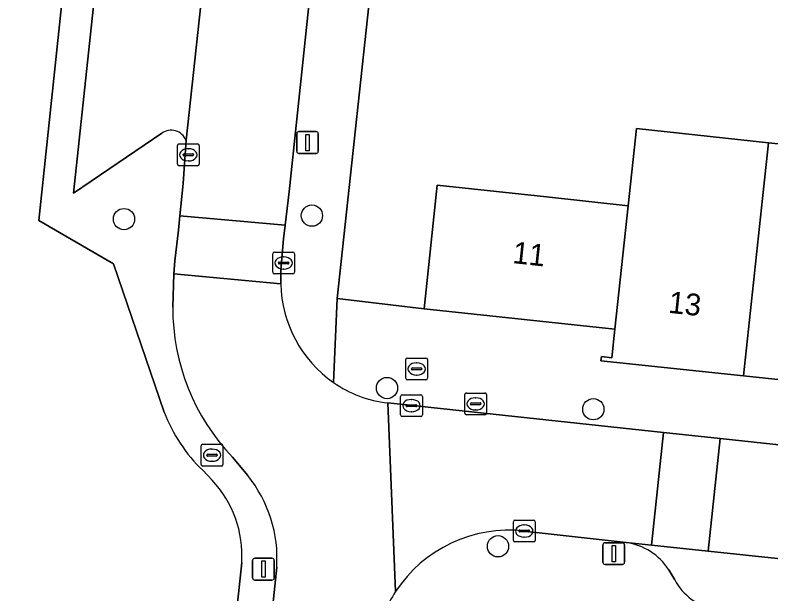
# Model space of a CAD drawing. Extents: x 163008 to 163854, y 382777 to 383982.
# Drawn here: x 163232.44 to 163267.16, y 383329.93 to 383356.5 of the extents above; entities that cross this region are included whole.
import ezdxf

# ---------------------------------------------------------------- set-up
doc = ezdxf.new("R2010")
doc.units = 0
for name, color, linetype in [('IMGEO_Boom', 7, 'Continuous'), ('IMGEO_Brandkraan', 7, 'Continuous'), ('IMGEO_Erf', 7, 'Continuous'), ('IMGEO_Groenvoorziening', 7, 'Continuous'), ('IMGEO_Kolk', 7, 'Continuous'), ('IMGEO_Lichtmast', 7, 'Continuous'), ('IMGEO_Pand', 7, 'Continuous'), ('IMGEO_Pand_nummerreeks', 7, 'Continuous'), ('IMGEO_Parkeervlak_open', 7, 'Continuous'), ('IMGEO_Rijbaan_lokaal_open', 7, 'Continuous'), ('IMGEO_Rioolput', 7, 'Continuous'), ('IMGEO_Voetpad_open', 7, 'Continuous')]:
    doc.layers.add(name, color=color, linetype=linetype)

msp = doc.modelspace()

# ---------------------------------------------------------------- linework, layer by layer
at = {"layer": 'IMGEO_Boom'}
for centre in [(163237.44, 383347.138), (163246.072, 383347.298), (163249.525, 383339.384), (163259.006, 383338.413), (163254.626, 383332.119)]:
    msp.add_circle(centre, 0.489, dxfattribs=at)
at = {"layer": 'IMGEO_Brandkraan'}
for p, q in [((163250.387, 383339.835), (163250.387, 383340.687)), ((163250.462, 383340.761), (163251.314, 383340.761)), ((163251.388, 383340.687), (163251.388, 383339.835)), ((163250.646, 383340.255), (163250.646, 383340.267)), ((163250.689, 383340.304), (163251.087, 383340.304)), ((163250.875, 383340.541), (163250.9, 383340.541)), ((163251.13, 383340.267), (163251.13, 383340.255)), ((163251.084, 383340.218), (163250.686, 383340.218)), ((163250.898, 383339.981), (163250.873, 383339.981)), ((163251.314, 383339.761), (163250.462, 383339.761))]:
    msp.add_line(p, q, dxfattribs=at)
for points in [[(163250.387, 383339.835), (163250.387, 383340.687)], [(163250.462, 383340.761), (163251.314, 383340.761)], [(163251.388, 383340.687), (163251.388, 383339.835)], [(163251.314, 383339.761), (163250.462, 383339.761)]]:
    msp.add_lwpolyline(points, dxfattribs=at)
for centre, radius, start, end in [((163250.464, 383340.685), 0.0765, 91.552, 178.448), ((163250.464, 383340.685), 0.0765, 91.552, 178.448), ((163251.312, 383340.685), 0.0765, 1.552, 88.448), ((163251.312, 383340.685), 0.0765, 1.552, 88.448), ((163250.686, 383340.264), 0.0403, 85.8775, 175.7526), ((163250.683, 383340.254), 0.0366, 178.938, 274.7102), ((163251.087, 383340.261), 0.043, 264.8664, 352.4533), ((163251.091, 383340.266), 0.0386, 1.7309, 96.639), ((163250.464, 383339.837), 0.0765, 181.552, 268.448), ((163250.464, 383339.837), 0.0765, 181.552, 268.448), ((163251.312, 383339.837), 0.0765, 271.552, 358.448), ((163251.312, 383339.837), 0.0765, 271.552, 358.448)]:
    msp.add_arc(centre, radius, start, end, dxfattribs=at)
for centre, major_axis, ratio, start_param, end_param in [((163250.874, 383340.261), (-0.387, 0.002), 0.722429, 4.712389, 7.853982), ((163250.899, 383340.261), (-0.39, 0.002), 0.717154, 1.570796, 4.712389)]:
    msp.add_ellipse(centre, major_axis=major_axis, ratio=ratio, start_param=start_param, end_param=end_param, dxfattribs=at)
at = {"layer": 'IMGEO_Erf'}
msp.add_lwpolyline([(163248.808, 383358.096), (163247.235, 383343.496), (163251.228, 383343.021), (163251.837, 383348.694), (163256.849, 383348.157), (163260.608, 383347.754), (163260.988, 383351.294), (163267.054, 383350.643), (163269.854, 383350.343)], dxfattribs=at)
at = {"layer": 'IMGEO_Groenvoorziening'}
for points in [[(163233.532, 383347.068), (163238.513, 383394.323), (163235.287, 383394.655), (163214.391, 383396.806), (163215.316, 383390.105), (163216.895, 383390.359), (163230.444, 383300.724), (163228.85, 383300.487), (163229.454, 383296.513), (163234.446, 383298.587), (163237.587, 383327.254), (163242.371, 383326.785), (163242.848, 383331.369)], [(163239.288, 383338.283), (163236.96, 383345.085), (163233.532, 383347.068)], [(163241.484, 383335.156), (163241.056, 383335.606)]]:
    msp.add_lwpolyline(points, dxfattribs=at)
for centre, radius, start, end in [((163246.108, 383340.865), 7.292, 200.7349, 226.1499), ((163237.837, 383331.703), 5.023, 356.1856, 43.4303)]:
    msp.add_arc(centre, radius, start, end, dxfattribs=at)
at = {"layer": 'IMGEO_Kolk'}
for p, q in [((163239.897, 383349.666), (163239.897, 383350.518)), ((163239.972, 383350.592), (163240.824, 383350.592)), ((163240.385, 383350.372), (163240.41, 383350.372)), ((163240.898, 383350.518), (163240.898, 383349.666)), ((163240.156, 383350.086), (163240.156, 383350.098)), ((163240.594, 383350.049), (163240.196, 383350.049)), ((163240.199, 383350.135), (163240.597, 383350.135)), ((163240.64, 383350.098), (163240.64, 383350.086)), ((163240.408, 383349.812), (163240.383, 383349.812)), ((163240.824, 383349.592), (163239.972, 383349.592)), ((163244.273, 383344.698), (163244.273, 383345.55)), ((163244.348, 383345.624), (163245.2, 383345.624)), ((163245.274, 383345.55), (163245.274, 383344.698)), ((163244.532, 383345.118), (163244.532, 383345.13)), ((163244.575, 383345.167), (163244.973, 383345.167)), ((163244.761, 383345.404), (163244.786, 383345.404)), ((163245.016, 383345.13), (163245.016, 383345.118)), ((163244.97, 383345.081), (163244.572, 383345.081)), ((163244.784, 383344.844), (163244.759, 383344.844)), ((163245.2, 383344.624), (163244.348, 383344.624)), ((163250.148, 383338.151), (163250.148, 383339.003)), ((163250.223, 383339.077), (163251.075, 383339.077)), ((163251.149, 383339.003), (163251.149, 383338.151)), ((163250.407, 383338.571), (163250.407, 383338.583)), ((163250.845, 383338.534), (163250.447, 383338.534)), ((163250.45, 383338.62), (163250.848, 383338.62)), ((163250.636, 383338.857), (163250.661, 383338.857)), ((163250.891, 383338.583), (163250.891, 383338.571)), ((163250.659, 383338.297), (163250.634, 383338.297)), ((163251.075, 383338.077), (163250.223, 383338.077)), ((163255.406, 383333.318), (163256.258, 383333.318)), ((163255.331, 383332.392), (163255.331, 383333.244)), ((163255.819, 383333.098), (163255.844, 383333.098)), ((163256.332, 383333.244), (163256.332, 383332.392)), ((163255.59, 383332.812), (163255.59, 383332.824)), ((163256.028, 383332.775), (163255.63, 383332.775)), ((163255.633, 383332.861), (163256.031, 383332.861)), ((163256.074, 383332.824), (163256.074, 383332.812)), ((163256.258, 383332.318), (163255.406, 383332.318)), ((163255.842, 383332.538), (163255.817, 383332.538))]:
    msp.add_line(p, q, dxfattribs=at)
for points in [[(163239.897, 383349.666), (163239.897, 383350.518)], [(163239.972, 383350.592), (163240.824, 383350.592)], [(163240.898, 383350.518), (163240.898, 383349.666)], [(163240.824, 383349.592), (163239.972, 383349.592)], [(163244.273, 383344.698), (163244.273, 383345.55)], [(163244.348, 383345.624), (163245.2, 383345.624)], [(163245.274, 383345.55), (163245.274, 383344.698)], [(163245.2, 383344.624), (163244.348, 383344.624)], [(163250.148, 383338.151), (163250.148, 383339.003)], [(163250.223, 383339.077), (163251.075, 383339.077)], [(163251.149, 383339.003), (163251.149, 383338.151)], [(163251.075, 383338.077), (163250.223, 383338.077)], [(163255.406, 383333.318), (163256.258, 383333.318)], [(163255.331, 383332.392), (163255.331, 383333.244)], [(163256.332, 383333.244), (163256.332, 383332.392)], [(163256.258, 383332.318), (163255.406, 383332.318)]]:
    msp.add_lwpolyline(points, dxfattribs=at)
for centre, radius, start, end in [((163239.974, 383350.516), 0.0765, 91.552, 178.448), ((163239.974, 383350.516), 0.0765, 91.552, 178.448), ((163240.822, 383350.516), 0.0765, 1.552, 88.448), ((163240.822, 383350.516), 0.0765, 1.552, 88.448), ((163240.196, 383350.095), 0.0403, 85.8775, 175.7526), ((163240.193, 383350.085), 0.0366, 178.938, 274.7102), ((163240.597, 383350.092), 0.043, 264.8664, 352.4533), ((163240.601, 383350.097), 0.0386, 1.7309, 96.639), ((163239.974, 383349.668), 0.0765, 181.552, 268.448), ((163239.974, 383349.668), 0.0765, 181.552, 268.448), ((163240.822, 383349.668), 0.0765, 271.552, 358.448), ((163240.822, 383349.668), 0.0765, 271.552, 358.448), ((163244.35, 383345.548), 0.0765, 91.552, 178.448), ((163244.35, 383345.548), 0.0765, 91.552, 178.448), ((163245.198, 383345.548), 0.0765, 1.552, 88.448), ((163245.198, 383345.548), 0.0765, 1.552, 88.448), ((163244.572, 383345.127), 0.0403, 85.8775, 175.7526), ((163244.569, 383345.117), 0.0366, 178.938, 274.7102), ((163244.973, 383345.124), 0.043, 264.8664, 352.4533), ((163244.977, 383345.129), 0.0386, 1.7309, 96.639), ((163244.35, 383344.7), 0.0765, 181.552, 268.448), ((163244.35, 383344.7), 0.0765, 181.552, 268.448), ((163245.198, 383344.7), 0.0765, 271.552, 358.448), ((163245.198, 383344.7), 0.0765, 271.552, 358.448), ((163250.225, 383339.001), 0.0765, 91.552, 178.448), ((163250.225, 383339.001), 0.0765, 91.552, 178.448), ((163251.073, 383339.001), 0.0765, 1.552, 88.448), ((163251.073, 383339.001), 0.0765, 1.552, 88.448), ((163250.447, 383338.58), 0.0403, 85.8775, 175.7526), ((163250.444, 383338.57), 0.0366, 178.938, 274.7102), ((163250.848, 383338.577), 0.043, 264.8664, 352.4533), ((163250.852, 383338.582), 0.0386, 1.7309, 96.639), ((163250.225, 383338.153), 0.0765, 181.552, 268.448), ((163250.225, 383338.153), 0.0765, 181.552, 268.448), ((163251.073, 383338.153), 0.0765, 271.552, 358.448), ((163251.073, 383338.153), 0.0765, 271.552, 358.448), ((163255.408, 383333.242), 0.0765, 91.552, 178.448), ((163255.408, 383333.242), 0.0765, 91.552, 178.448), ((163256.256, 383333.242), 0.0765, 1.552, 88.448), ((163256.256, 383333.242), 0.0765, 1.552, 88.448), ((163255.63, 383332.821), 0.0403, 85.8775, 175.7526), ((163255.627, 383332.811), 0.0366, 178.938, 274.7102), ((163256.031, 383332.818), 0.043, 264.8664, 352.4533), ((163256.035, 383332.823), 0.0386, 1.7309, 96.639), ((163255.408, 383332.394), 0.0765, 181.552, 268.448), ((163255.408, 383332.394), 0.0765, 181.552, 268.448), ((163256.256, 383332.394), 0.0765, 271.552, 358.448), ((163256.256, 383332.394), 0.0765, 271.552, 358.448)]:
    msp.add_arc(centre, radius, start, end, dxfattribs=at)
for centre, major_axis, ratio, start_param, end_param in [((163240.384, 383350.092), (-0.387, 0.002), 0.722429, 4.712389, 7.853982), ((163240.409, 383350.092), (-0.39, 0.002), 0.717154, 1.570796, 4.712389), ((163244.76, 383345.124), (-0.387, 0.002), 0.722429, 4.712389, 7.853982), ((163244.785, 383345.124), (-0.39, 0.002), 0.717154, 1.570796, 4.712389), ((163250.635, 383338.577), (-0.387, 0.002), 0.722429, 4.712389, 7.853982), ((163250.66, 383338.577), (-0.39, 0.002), 0.717154, 1.570796, 4.712389), ((163255.818, 383332.818), (-0.387, 0.002), 0.722429, 4.712389, 7.853982), ((163255.843, 383332.818), (-0.39, 0.002), 0.717154, 1.570796, 4.712389)]:
    msp.add_ellipse(centre, major_axis=major_axis, ratio=ratio, start_param=start_param, end_param=end_param, dxfattribs=at)
at = {"layer": 'IMGEO_Lichtmast'}
for p, q in [((163245.378, 383350.256), (163245.378, 383351.056)), ((163245.378, 383351.056), (163245.378, 383350.256)), ((163245.478, 383351.156), (163246.268, 383351.156)), ((163246.268, 383351.156), (163245.478, 383351.156)), ((163246.368, 383351.056), (163246.368, 383350.256)), ((163246.368, 383350.256), (163246.368, 383351.056)), ((163246.268, 383350.156), (163245.478, 383350.156)), ((163245.478, 383350.156), (163246.268, 383350.156)), ((163259.549, 383332.285), (163260.339, 383332.285)), ((163260.339, 383332.285), (163259.549, 383332.285)), ((163259.449, 383331.385), (163259.449, 383332.185)), ((163259.449, 383332.185), (163259.449, 383331.385)), ((163260.439, 383332.185), (163260.439, 383331.385)), ((163260.439, 383331.385), (163260.439, 383332.185)), ((163243.45, 383331.571), (163244.24, 383331.571)), ((163244.24, 383331.571), (163243.45, 383331.571)), ((163243.35, 383330.671), (163243.35, 383331.471)), ((163243.35, 383331.471), (163243.35, 383330.671)), ((163244.34, 383331.471), (163244.34, 383330.671)), ((163244.34, 383330.671), (163244.34, 383331.471)), ((163260.339, 383331.285), (163259.549, 383331.285)), ((163259.549, 383331.285), (163260.339, 383331.285)), ((163244.24, 383330.571), (163243.45, 383330.571)), ((163243.45, 383330.571), (163244.24, 383330.571))]:
    msp.add_line(p, q, dxfattribs=at)
for points in [[(163245.798, 383351.031), (163245.948, 383351.031), (163245.948, 383350.281), (163245.798, 383350.281), (163245.798, 383351.031)], [(163259.869, 383332.16), (163260.019, 383332.16), (163260.019, 383331.41), (163259.869, 383331.41), (163259.869, 383332.16)], [(163243.77, 383331.446), (163243.92, 383331.446), (163243.92, 383330.696), (163243.77, 383330.696), (163243.77, 383331.446)]]:
    msp.add_lwpolyline(points, dxfattribs=at)
for centre, start, end in [((163245.478, 383351.056), 90, 180), ((163245.478, 383351.056), 90, 180), ((163246.268, 383351.056), 0, 90), ((163246.268, 383351.056), 360, 90), ((163245.478, 383350.256), 180, 270), ((163245.478, 383350.256), 180, 270), ((163246.268, 383350.256), 270, 0), ((163246.268, 383350.256), 270, 0), ((163259.549, 383332.185), 90, 180), ((163259.549, 383332.185), 90, 180), ((163260.339, 383332.185), 0, 90), ((163260.339, 383332.185), 360, 90), ((163243.45, 383331.471), 90, 180), ((163243.45, 383331.471), 90, 180), ((163244.24, 383331.471), 0, 90), ((163244.24, 383331.471), 360, 90), ((163259.549, 383331.385), 180, 270), ((163259.549, 383331.385), 180, 270), ((163260.339, 383331.385), 270, 0), ((163260.339, 383331.385), 270, 0), ((163243.45, 383330.671), 180, 270), ((163243.45, 383330.671), 180, 270), ((163244.24, 383330.671), 270, 0), ((163244.24, 383330.671), 270, 0)]:
    msp.add_arc(centre, 0.1, start, end, dxfattribs=at)
at = {"layer": 'IMGEO_Pand'}
for points in [[(163266.778, 383348.078), (163267.054, 383350.643), (163260.988, 383351.294), (163260.608, 383347.754), (163259.998, 383342.08), (163259.859, 383340.776), (163259.379, 383340.829), (163259.357, 383340.63), (163265.902, 383339.939)], [(163272.981, 383347.412), (163269.854, 383347.748), (163269.577, 383347.777), (163269.854, 383350.343), (163267.054, 383350.643), (163266.778, 383348.078), (163265.902, 383339.939), (163272.107, 383339.284)], [(163260.608, 383347.754), (163256.849, 383348.157), (163251.837, 383348.694), (163251.228, 383343.021), (163259.998, 383342.08)]]:
    msp.add_lwpolyline(points, close=True, dxfattribs=at)
at = {"layer": 'IMGEO_Parkeervlak_open'}
for points in [[(163243.562, 383385.664), (163238.746, 383382.271), (163235.112, 383348.326), (163239.179, 383351.086)], [(163240.289, 383350.758), (163243.845, 383383.545)], [(163357.869, 383321.869), (163357.191, 383321.885), (163345.01, 383323.363), (163342.345, 383323.645), (163264.288, 383331.894), (163261.682, 383332.169), (163260.519, 383332.292)], [(163262.471, 383331.04), (163262.745, 383330.582)]]:
    msp.add_lwpolyline(points, dxfattribs=at)
for centre, radius, start, end in [((163239.605, 383350.487), 0.735, 21.6378, 125.4379), ((163260.114, 383329.513), 2.809, 32.9433, 81.705), ((163264.982, 383331.744), 2.521, 207.4486, 261.0011)]:
    msp.add_arc(centre, radius, start, end, dxfattribs=at)
at = {"layer": 'IMGEO_Rijbaan_lokaal_open'}
for points in [[(163248.837, 383384.234), (163248.967, 383385.641), (163244.11, 383386.152), (163243.845, 383383.545), (163240.289, 383350.758), (163240.158, 383348.772), (163240.003, 383347.289), (163244.845, 383346.858), (163245.026, 383348.396), (163246.092, 383358.419), (163246.464, 383361.916)], [(163244.845, 383346.858), (163240.003, 383347.289), (163239.943, 383346.636), (163239.779, 383345.217), (163239.73, 383344.632), (163244.643, 383344.167), (163244.651, 383344.793), (163244.772, 383346.238)], [(163262.233, 383337.339), (163261.682, 383332.169), (163264.288, 383331.894), (163264.838, 383337.06)], [(163308.306, 383332.445), (163294.491, 383333.86), (163294.277, 383333.901), (163264.838, 383337.06), (163264.288, 383331.894), (163342.345, 383323.645), (163342.881, 383328.717), (163338.995, 383329.144), (163338.661, 383329.18), (163334.627, 383329.617), (163334.51, 383329.629), (163332.849, 383329.802), (163325.729, 383330.567)]]:
    msp.add_lwpolyline(points, close=True, dxfattribs=at)
for points in [[(163244.643, 383344.167), (163239.73, 383344.632), (163239.68, 383343.089)], [(163262.233, 383337.339), (163249.56, 383338.699), (163249.915, 383330.037)], [(163249.915, 383330.037), (163249.56, 383338.699)], [(163255.828, 383332.819), (163260.519, 383332.292), (163261.682, 383332.169), (163262.233, 383337.339)], [(163242.428, 383336.215), (163243.122, 383335.362)], [(163244.457, 383331.164), (163243.931, 383326.07), (163242.306, 383310.33), (163241.011, 383299.403), (163240.794, 383297.11), (163240.213, 383291.525), (163240.03, 383289.77), (163244.865, 383289.257), (163248.973, 383327.162)]]:
    msp.add_lwpolyline(points, dxfattribs=at)
for centre, radius, start, end in [((163250.339, 383344.299), 5.697, 181.3325, 234.9397), ((163249.548, 383343.047), 9.868, 179.7587, 223.8212), ((163250.186, 383344.152), 5.489, 235.3638, 263.4536), ((163238.475, 383331.573), 5.996, 356.0895, 39.1927), ((163255.143, 383326.601), 6.256, 83.7117, 146.6812), ((163255.16, 383326.593), 6.275, 146.7111, 166.6493)]:
    msp.add_arc(centre, radius, start, end, dxfattribs=at)
at = {"layer": 'IMGEO_Rioolput'}
for p, q in [((163253.1, 383338.23), (163253.1, 383339.082)), ((163253.175, 383339.156), (163254.027, 383339.156)), ((163253.588, 383338.936), (163253.613, 383338.936)), ((163254.101, 383339.082), (163254.101, 383338.23)), ((163253.359, 383338.65), (163253.359, 383338.662)), ((163253.797, 383338.613), (163253.399, 383338.613)), ((163253.402, 383338.699), (163253.8, 383338.699)), ((163253.843, 383338.662), (163253.843, 383338.65)), ((163253.611, 383338.376), (163253.586, 383338.376)), ((163254.027, 383338.156), (163253.175, 383338.156)), ((163241.06, 383336.8), (163241.912, 383336.8)), ((163240.985, 383335.874), (163240.985, 383336.726)), ((163241.473, 383336.58), (163241.498, 383336.58)), ((163241.986, 383336.726), (163241.986, 383335.874)), ((163241.244, 383336.294), (163241.244, 383336.306)), ((163241.682, 383336.257), (163241.284, 383336.257)), ((163241.287, 383336.343), (163241.685, 383336.343)), ((163241.728, 383336.306), (163241.728, 383336.294)), ((163241.912, 383335.8), (163241.06, 383335.8)), ((163241.496, 383336.02), (163241.471, 383336.02))]:
    msp.add_line(p, q, dxfattribs=at)
for points in [[(163253.1, 383338.23), (163253.1, 383339.082)], [(163253.175, 383339.156), (163254.027, 383339.156)], [(163254.101, 383339.082), (163254.101, 383338.23)], [(163254.027, 383338.156), (163253.175, 383338.156)], [(163241.06, 383336.8), (163241.912, 383336.8)], [(163240.985, 383335.874), (163240.985, 383336.726)], [(163241.986, 383336.726), (163241.986, 383335.874)], [(163241.912, 383335.8), (163241.06, 383335.8)]]:
    msp.add_lwpolyline(points, dxfattribs=at)
for centre, radius, start, end in [((163253.177, 383339.08), 0.0765, 91.552, 178.448), ((163253.177, 383339.08), 0.0765, 91.552, 178.448), ((163254.025, 383339.08), 0.0765, 1.552, 88.448), ((163254.025, 383339.08), 0.0765, 1.552, 88.448), ((163253.399, 383338.659), 0.0403, 85.8775, 175.7526), ((163253.396, 383338.649), 0.0366, 178.938, 274.7102), ((163253.8, 383338.656), 0.043, 264.8664, 352.4533), ((163253.804, 383338.661), 0.0386, 1.7309, 96.639), ((163253.177, 383338.232), 0.0765, 181.552, 268.448), ((163253.177, 383338.232), 0.0765, 181.552, 268.448), ((163254.025, 383338.232), 0.0765, 271.552, 358.448), ((163254.025, 383338.232), 0.0765, 271.552, 358.448), ((163241.062, 383336.724), 0.0765, 91.552, 178.448), ((163241.062, 383336.724), 0.0765, 91.552, 178.448), ((163241.91, 383336.724), 0.0765, 1.552, 88.448), ((163241.91, 383336.724), 0.0765, 1.552, 88.448), ((163241.284, 383336.303), 0.0403, 85.8775, 175.7526), ((163241.281, 383336.293), 0.0366, 178.938, 274.7102), ((163241.685, 383336.3), 0.043, 264.8664, 352.4533), ((163241.689, 383336.305), 0.0386, 1.7309, 96.639), ((163241.062, 383335.876), 0.0765, 181.552, 268.448), ((163241.062, 383335.876), 0.0765, 181.552, 268.448), ((163241.91, 383335.876), 0.0765, 271.552, 358.448), ((163241.91, 383335.876), 0.0765, 271.552, 358.448)]:
    msp.add_arc(centre, radius, start, end, dxfattribs=at)
for centre, major_axis, ratio, start_param, end_param in [((163253.587, 383338.656), (-0.387, 0.002), 0.722429, 4.712389, 7.853982), ((163253.612, 383338.656), (-0.39, 0.002), 0.717154, 1.570796, 4.712389), ((163241.472, 383336.3), (-0.387, 0.002), 0.722429, 4.712389, 7.853982), ((163241.497, 383336.3), (-0.39, 0.002), 0.717154, 1.570796, 4.712389)]:
    msp.add_ellipse(centre, major_axis=major_axis, ratio=ratio, start_param=start_param, end_param=end_param, dxfattribs=at)
at = {"layer": 'IMGEO_Voetpad_open'}
for points in [[(163240.157, 383395.176), (163239.912, 383395.232), (163238.626, 383395.365), (163238.513, 383394.323), (163233.532, 383347.068), (163236.96, 383345.085), (163239.288, 383338.283)], [(163239.179, 383351.086), (163235.112, 383348.326), (163238.746, 383382.271), (163243.562, 383385.664)], [(163248.808, 383358.096), (163246.092, 383358.419), (163245.026, 383348.396), (163244.845, 383346.858), (163244.772, 383346.238), (163244.651, 383344.793), (163244.643, 383344.167)], [(163247.066, 383339.636), (163247.235, 383343.496), (163248.808, 383358.096)], [(163239.68, 383343.089), (163239.73, 383344.632), (163239.779, 383345.217), (163239.943, 383346.636), (163240.003, 383347.289), (163240.158, 383348.772), (163240.289, 383350.758)], [(163297.041, 383338.164), (163292.958, 383338.581), (163284.453, 383339.494), (163284.273, 383339.513), (163284.134, 383338.216), (163284.578, 383338.169), (163284.557, 383337.97), (163278.181, 383338.643), (163272.107, 383339.284), (163265.902, 383339.939), (163259.357, 383340.63), (163259.379, 383340.829), (163259.859, 383340.776), (163259.998, 383342.08), (163251.228, 383343.021), (163247.235, 383343.496), (163247.066, 383339.636)], [(163249.56, 383338.699), (163262.233, 383337.339), (163264.838, 383337.06), (163294.277, 383333.901)], [(163243.122, 383335.362), (163242.428, 383336.215)], [(163241.056, 383335.606), (163241.484, 383335.156)], [(163260.519, 383332.292), (163255.828, 383332.819)], [(163242.848, 383331.369), (163242.371, 383326.785), (163237.587, 383327.254), (163234.446, 383298.587), (163239.357, 383298.129), (163239.267, 383297.262), (163240.794, 383297.11), (163241.011, 383299.403)], [(163243.931, 383326.07), (163244.457, 383331.164)], [(163262.745, 383330.582), (163262.471, 383331.04)]]:
    msp.add_lwpolyline(points, dxfattribs=at)
for centre, radius, start, end in [((163239.605, 383350.487), 0.735, 21.6378, 125.4379), ((163250.339, 383344.299), 5.697, 181.3325, 234.9397), ((163249.548, 383343.047), 9.868, 179.7587, 223.8212), ((163250.186, 383344.152), 5.489, 235.3638, 263.4536), ((163246.108, 383340.865), 7.292, 200.7349, 226.1499), ((163237.837, 383331.703), 5.023, 356.1856, 43.4303), ((163238.475, 383331.573), 5.996, 356.0895, 39.1927), ((163255.143, 383326.601), 6.256, 83.7117, 146.6812), ((163260.114, 383329.513), 2.809, 32.9433, 81.705), ((163264.982, 383331.744), 2.521, 207.4486, 261.0011), ((163255.16, 383326.593), 6.275, 146.7111, 166.6493)]:
    msp.add_arc(centre, radius, start, end, dxfattribs=at)

# ---------------------------------------------------------------- texts
at = {"layer": 'IMGEO_Pand_nummerreeks'}
for s, rotation, p in [('11', 353.8751, (163255.264, 383345.123)), ('13', 353.9725, (163262.426, 383342.841))]:
    msp.add_text(s, height=1, rotation=rotation, dxfattribs=at).set_placement(p)

doc.saveas('drawing.dxf')
